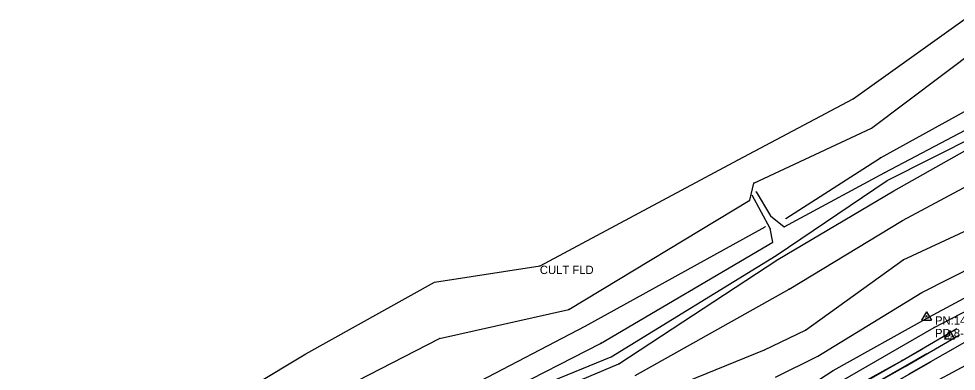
# Model space of a CAD drawing. Extents: x 1419505 to 1434054, y 1956910 to 1968644.
# Drawn here: x 1421698 to 1422255, y 1958494 to 1958703 of the extents above; entities that cross this region are included whole.
import ezdxf

# ---------------------------------------------------------------- set-up
doc = ezdxf.new("R2010")
doc.units = 0
for name, color, linetype in [('S_BREAKLINE', 7, 'Continuous'), ('S_DITCHLINE', 7, 'Continuous'), ('S_EDGE_PAVEMENT', 7, 'Continuous'), ('S_GRD_PT_SYM', 7, 'Continuous'), ('S_MSC_PT_SYM', 7, 'Continuous'), ('S_PAVEMENT_CROWN', 7, 'Continuous'), ('S_RDW_PT_SYM', 7, 'Continuous'), ('S_SECONDARY_CTL', 7, 'Continuous'), ('S_SECONDARY_CTL_ANNOT', 7, 'Continuous'), ('S_SHOULDER', 7, 'Continuous'), ('S_SURVEY_TEXT_ANNOT', 7, 'Continuous')]:
    doc.layers.add(name, color=color, linetype=linetype)

msp = doc.modelspace()

# ---------------------------------------------------------------- linework, layer by layer
at = {"layer": 'S_BREAKLINE'}
for p, q in [((1422193.3768, 1958655.782), (1422259.9091, 1958703.3551)), ((1422204.2785, 1958638.2459), (1422268.6517, 1958686.875)), ((1422209.4879, 1958620.7028), (1422280.6525, 1958659.9953)), ((1422125.0544, 1958619.5347), (1422193.3768, 1958655.782)), ((1422134.274, 1958605.6168), (1422204.2785, 1958638.2459)), ((1422217.4194, 1958600.9395), (1422286.6188, 1958640.224)), ((1422007.5188, 1958556.4676), (1422125.0544, 1958619.5347)), ((1422153.3482, 1958584.6424), (1422209.4879, 1958620.7028)), ((1422222.6847, 1958583.4124), (1422291.5122, 1958620.3447)), ((1422131.8749, 1958595.4531), (1422134.274, 1958605.6168)), ((1422148.5859, 1958560.1729), (1422217.4194, 1958600.9395)), ((1422222.9287, 1958560.0058), (1422315.2077, 1958602.9176)), ((1422024.4389, 1958530.5329), (1422131.8749, 1958595.4531)), ((1422155.2394, 1958542.6087), (1422222.6847, 1958583.4124)), ((1422034.2656, 1958520.5573), (1422141.0634, 1958579.6801)), ((1422234.0895, 1958540.4656), (1422298.7356, 1958573.3577)), ((1422054.1028, 1958498.0718), (1422148.5859, 1958560.1729)), ((1422164.959, 1958518.0641), (1422222.9287, 1958560.0058)), ((1422238.1857, 1958525.8566), (1422305.4621, 1958562.206)), ((1421944.7218, 1958546.618), (1422007.5188, 1958556.4676)), ((1422241.3359, 1958519.7802), (1422310.4864, 1958555.9016)), ((1421868.3378, 1958504.0682), (1421944.7218, 1958546.618)), ((1422063.8415, 1958491.1154), (1422155.2394, 1958542.6087)), ((1422172.3435, 1958502.6771), (1422234.0895, 1958540.4656)), ((1421947.654, 1958513.1028), (1422024.4389, 1958530.5329)), ((1422181.5471, 1958494.0806), (1422238.1857, 1958525.8566)), ((1421967.5402, 1958485.656), (1422034.2656, 1958520.5573)), ((1422140.7664, 1958506.4684), (1422164.959, 1958518.0641)), ((1422186.2514, 1958487.8382), (1422241.3359, 1958519.7802)), ((1422222.3557, 1958500.178), (1422254.8568, 1958519.1662)), ((1421881.7347, 1958479.3056), (1421947.654, 1958513.1028)), ((1422234.7195, 1958507.1234), (1421697.9208, 1958199.8056)), ((1421837.0638, 1958485.33), (1421868.3378, 1958504.0682)), ((1422076.9733, 1958480.5647), (1422140.7664, 1958506.4684)), ((1422187.4834, 1958480.1927), (1422234.7195, 1958507.1234)), ((1422147.1178, 1958490.1673), (1422172.3435, 1958502.6771)), ((1422187.8885, 1958481.1578), (1422222.3557, 1958500.178)), ((1421970.4694, 1958462.9486), (1422054.1028, 1958498.0718)), ((1422156.3914, 1958477.9886), (1422181.5471, 1958494.0806))]:
    msp.add_line(p, q, dxfattribs=at)
at = {"layer": 'S_DITCHLINE'}
for p, q in [((1422212.179, 1958611.9682), (1422285.0457, 1958650.5227)), ((1422213.5161, 1958607.0929), (1422287.0649, 1958644.2543)), ((1422152.4322, 1958579.5601), (1422212.179, 1958611.9682)), ((1422147.6109, 1958562.501), (1422213.5161, 1958607.0929)), ((1422135.6531, 1958600.4255), (1422144.2517, 1958586.1855)), ((1422144.1096, 1958578.6821), (1422133.395, 1958598.4133)), ((1422144.2517, 1958586.1855), (1422152.4322, 1958579.5601)), ((1422145.5367, 1958570.5255), (1422144.1096, 1958578.6821)), ((1422043.2151, 1958510.1356), (1422145.5367, 1958570.5255)), ((1422049.6755, 1958502.3311), (1422147.6109, 1958562.501)), ((1421967.4082, 1958471.3881), (1422043.2151, 1958510.1356)), ((1421968.1523, 1958469.089), (1422049.6755, 1958502.3311))]:
    msp.add_line(p, q, dxfattribs=at)
at = {"layer": 'S_EDGE_PAVEMENT'}
for p, q in [((1422226.608, 1958492.1505), (1422259.5411, 1958510.9647)), ((1422239.4358, 1958499.3739), (1421702.5421, 1958191.435)), ((1422191.4917, 1958471.9822), (1422239.4358, 1958499.3739))]:
    msp.add_line(p, q, dxfattribs=at)
at = {"layer": 'S_GRD_PT_SYM'}
for points in [[(1422193.3768, 1958655.782), (1422193.3768, 1958655.832), (1422193.3768, 1958655.782), (1422193.3268, 1958655.782), (1422193.3768, 1958655.782), (1422193.3768, 1958655.732), (1422193.3768, 1958655.782), (1422193.4268, 1958655.782)], [(1422204.2785, 1958638.2459), (1422204.2785, 1958638.2959), (1422204.2785, 1958638.2459), (1422204.2285, 1958638.2459), (1422204.2785, 1958638.2459), (1422204.2785, 1958638.1959), (1422204.2785, 1958638.2459), (1422204.3285, 1958638.2459)], [(1422125.0544, 1958619.5347), (1422125.0544, 1958619.5847), (1422125.0544, 1958619.5347), (1422125.0044, 1958619.5347), (1422125.0544, 1958619.5347), (1422125.0544, 1958619.4847), (1422125.0544, 1958619.5347), (1422125.1044, 1958619.5347)], [(1422209.4879, 1958620.7028), (1422209.4879, 1958620.7528), (1422209.4879, 1958620.7028), (1422209.4379, 1958620.7028), (1422209.4879, 1958620.7028), (1422209.4879, 1958620.6528), (1422209.4879, 1958620.7028), (1422209.5379, 1958620.7028)], [(1422212.179, 1958611.9682), (1422212.179, 1958612.0182), (1422212.179, 1958611.9682), (1422212.129, 1958611.9682), (1422212.179, 1958611.9682), (1422212.179, 1958611.9182), (1422212.179, 1958611.9682), (1422212.229, 1958611.9682)], [(1422134.274, 1958605.6168), (1422134.274, 1958605.6668), (1422134.274, 1958605.6168), (1422134.224, 1958605.6168), (1422134.274, 1958605.6168), (1422134.274, 1958605.5668), (1422134.274, 1958605.6168), (1422134.324, 1958605.6168)], [(1422213.5161, 1958607.0929), (1422213.5161, 1958607.1429), (1422213.5161, 1958607.0929), (1422213.4661, 1958607.0929), (1422213.5161, 1958607.0929), (1422213.5161, 1958607.0429), (1422213.5161, 1958607.0929), (1422213.5661, 1958607.0929)], [(1422135.6531, 1958600.4255), (1422135.6531, 1958600.4755), (1422135.6531, 1958600.4255), (1422135.6031, 1958600.4255), (1422135.6531, 1958600.4255), (1422135.6531, 1958600.3755), (1422135.6531, 1958600.4255), (1422135.7031, 1958600.4255)], [(1422217.4194, 1958600.9395), (1422217.4194, 1958600.9895), (1422217.4194, 1958600.9395), (1422217.3694, 1958600.9395), (1422217.4194, 1958600.9395), (1422217.4194, 1958600.8895), (1422217.4194, 1958600.9395), (1422217.4694, 1958600.9395)], [(1422131.8749, 1958595.4531), (1422131.8749, 1958595.5031), (1422131.8749, 1958595.4531), (1422131.8249, 1958595.4531), (1422131.8749, 1958595.4531), (1422131.8749, 1958595.4031), (1422131.8749, 1958595.4531), (1422131.9249, 1958595.4531)], [(1422133.395, 1958598.4133), (1422133.395, 1958598.4633), (1422133.395, 1958598.4133), (1422133.345, 1958598.4133), (1422133.395, 1958598.4133), (1422133.395, 1958598.3633), (1422133.395, 1958598.4133), (1422133.445, 1958598.4133)], [(1422144.2517, 1958586.1855), (1422144.2517, 1958586.2355), (1422144.2517, 1958586.1855), (1422144.2017, 1958586.1855), (1422144.2517, 1958586.1855), (1422144.2517, 1958586.1355), (1422144.2517, 1958586.1855), (1422144.3017, 1958586.1855)], [(1422153.3482, 1958584.6424), (1422153.3482, 1958584.6924), (1422153.3482, 1958584.6424), (1422153.2982, 1958584.6424), (1422153.3482, 1958584.6424), (1422153.3482, 1958584.5924), (1422153.3482, 1958584.6424), (1422153.3982, 1958584.6424)], [(1422222.6847, 1958583.4124), (1422222.6847, 1958583.4624), (1422222.6847, 1958583.4124), (1422222.6347, 1958583.4124), (1422222.6847, 1958583.4124), (1422222.6847, 1958583.3624), (1422222.6847, 1958583.4124), (1422222.7347, 1958583.4124)], [(1422141.0634, 1958579.6801), (1422141.0634, 1958579.7301), (1422141.0634, 1958579.6801), (1422141.0134, 1958579.6801), (1422141.0634, 1958579.6801), (1422141.0634, 1958579.6301), (1422141.0634, 1958579.6801), (1422141.1134, 1958579.6801)], [(1422144.1096, 1958578.6821), (1422144.1096, 1958578.7321), (1422144.1096, 1958578.6821), (1422144.0596, 1958578.6821), (1422144.1096, 1958578.6821), (1422144.1096, 1958578.6321), (1422144.1096, 1958578.6821), (1422144.1596, 1958578.6821)], [(1422152.4322, 1958579.5601), (1422152.4322, 1958579.6101), (1422152.4322, 1958579.5601), (1422152.3822, 1958579.5601), (1422152.4322, 1958579.5601), (1422152.4322, 1958579.5101), (1422152.4322, 1958579.5601), (1422152.4822, 1958579.5601)], [(1422145.5367, 1958570.5255), (1422145.5367, 1958570.5755), (1422145.5367, 1958570.5255), (1422145.4867, 1958570.5255), (1422145.5367, 1958570.5255), (1422145.5367, 1958570.4755), (1422145.5367, 1958570.5255), (1422145.5867, 1958570.5255)], [(1422147.6109, 1958562.501), (1422147.6109, 1958562.551), (1422147.6109, 1958562.501), (1422147.5609, 1958562.501), (1422147.6109, 1958562.501), (1422147.6109, 1958562.451), (1422147.6109, 1958562.501), (1422147.6609, 1958562.501)], [(1422148.5859, 1958560.1729), (1422148.5859, 1958560.2229), (1422148.5859, 1958560.1729), (1422148.5359, 1958560.1729), (1422148.5859, 1958560.1729), (1422148.5859, 1958560.1229), (1422148.5859, 1958560.1729), (1422148.6359, 1958560.1729)], [(1422222.9287, 1958560.0058), (1422222.9287, 1958560.0558), (1422222.9287, 1958560.0058), (1422222.8787, 1958560.0058), (1422222.9287, 1958560.0058), (1422222.9287, 1958559.9558), (1422222.9287, 1958560.0058), (1422222.9787, 1958560.0058)], [(1422007.5188, 1958556.4676), (1422007.5188, 1958556.5176), (1422007.5188, 1958556.4676), (1422007.4688, 1958556.4676), (1422007.5188, 1958556.4676), (1422007.5188, 1958556.4176), (1422007.5188, 1958556.4676), (1422007.5688, 1958556.4676)], [(1421944.7218, 1958546.618), (1421944.7218, 1958546.668), (1421944.7218, 1958546.618), (1421944.6718, 1958546.618), (1421944.7218, 1958546.618), (1421944.7218, 1958546.568), (1421944.7218, 1958546.618), (1421944.7718, 1958546.618)], [(1422155.2394, 1958542.6087), (1422155.2394, 1958542.6587), (1422155.2394, 1958542.6087), (1422155.1894, 1958542.6087), (1422155.2394, 1958542.6087), (1422155.2394, 1958542.5587), (1422155.2394, 1958542.6087), (1422155.2894, 1958542.6087)], [(1422234.0895, 1958540.4656), (1422234.0895, 1958540.5156), (1422234.0895, 1958540.4656), (1422234.0395, 1958540.4656), (1422234.0895, 1958540.4656), (1422234.0895, 1958540.4156), (1422234.0895, 1958540.4656), (1422234.1395, 1958540.4656)], [(1422024.4389, 1958530.5329), (1422024.4389, 1958530.5829), (1422024.4389, 1958530.5329), (1422024.3889, 1958530.5329), (1422024.4389, 1958530.5329), (1422024.4389, 1958530.4829), (1422024.4389, 1958530.5329), (1422024.4889, 1958530.5329)], [(1422238.1857, 1958525.8566), (1422238.1857, 1958525.9066), (1422238.1857, 1958525.8566), (1422238.1357, 1958525.8566), (1422238.1857, 1958525.8566), (1422238.1857, 1958525.8066), (1422238.1857, 1958525.8566), (1422238.2357, 1958525.8566)], [(1422034.2656, 1958520.5573), (1422034.2656, 1958520.6073), (1422034.2656, 1958520.5573), (1422034.2156, 1958520.5573), (1422034.2656, 1958520.5573), (1422034.2656, 1958520.5073), (1422034.2656, 1958520.5573), (1422034.3156, 1958520.5573)], [(1422164.959, 1958518.0641), (1422164.959, 1958518.1141), (1422164.959, 1958518.0641), (1422164.909, 1958518.0641), (1422164.959, 1958518.0641), (1422164.959, 1958518.0141), (1422164.959, 1958518.0641), (1422165.009, 1958518.0641)], [(1422241.3359, 1958519.7802), (1422241.3359, 1958519.8302), (1422241.3359, 1958519.7802), (1422241.2859, 1958519.7802), (1422241.3359, 1958519.7802), (1422241.3359, 1958519.7302), (1422241.3359, 1958519.7802), (1422241.3859, 1958519.7802)], [(1421947.654, 1958513.1028), (1421947.654, 1958513.1528), (1421947.654, 1958513.1028), (1421947.604, 1958513.1028), (1421947.654, 1958513.1028), (1421947.654, 1958513.0528), (1421947.654, 1958513.1028), (1421947.704, 1958513.1028)], [(1422043.2151, 1958510.1356), (1422043.2151, 1958510.1856), (1422043.2151, 1958510.1356), (1422043.1651, 1958510.1356), (1422043.2151, 1958510.1356), (1422043.2151, 1958510.0856), (1422043.2151, 1958510.1356), (1422043.2651, 1958510.1356)], [(1421868.3378, 1958504.0682), (1421868.3378, 1958504.1182), (1421868.3378, 1958504.0682), (1421868.2878, 1958504.0682), (1421868.3378, 1958504.0682), (1421868.3378, 1958504.0182), (1421868.3378, 1958504.0682), (1421868.3878, 1958504.0682)], [(1422140.7664, 1958506.4684), (1422140.7664, 1958506.5184), (1422140.7664, 1958506.4684), (1422140.7164, 1958506.4684), (1422140.7664, 1958506.4684), (1422140.7664, 1958506.4184), (1422140.7664, 1958506.4684), (1422140.8164, 1958506.4684)], [(1422234.7195, 1958507.1234), (1422234.7195, 1958507.1734), (1422234.7195, 1958507.1234), (1422234.6695, 1958507.1234), (1422234.7195, 1958507.1234), (1422234.7195, 1958507.0734), (1422234.7195, 1958507.1234), (1422234.7695, 1958507.1234)], [(1422049.6755, 1958502.3311), (1422049.6755, 1958502.3811), (1422049.6755, 1958502.3311), (1422049.6255, 1958502.3311), (1422049.6755, 1958502.3311), (1422049.6755, 1958502.2811), (1422049.6755, 1958502.3311), (1422049.7255, 1958502.3311)], [(1422172.3435, 1958502.6771), (1422172.3435, 1958502.7271), (1422172.3435, 1958502.6771), (1422172.2935, 1958502.6771), (1422172.3435, 1958502.6771), (1422172.3435, 1958502.6271), (1422172.3435, 1958502.6771), (1422172.3935, 1958502.6771)], [(1422222.3557, 1958500.178), (1422222.3557, 1958500.228), (1422222.3557, 1958500.178), (1422222.3057, 1958500.178), (1422222.3557, 1958500.178), (1422222.3557, 1958500.128), (1422222.3557, 1958500.178), (1422222.4057, 1958500.178)], [(1422054.1028, 1958498.0718), (1422054.1028, 1958498.1218), (1422054.1028, 1958498.0718), (1422054.0528, 1958498.0718), (1422054.1028, 1958498.0718), (1422054.1028, 1958498.0218), (1422054.1028, 1958498.0718), (1422054.1528, 1958498.0718)], [(1422181.5471, 1958494.0806), (1422181.5471, 1958494.1306), (1422181.5471, 1958494.0806), (1422181.4971, 1958494.0806), (1422181.5471, 1958494.0806), (1422181.5471, 1958494.0306), (1422181.5471, 1958494.0806), (1422181.5971, 1958494.0806)]]:
    msp.add_lwpolyline(points, dxfattribs=at)
at = {"layer": 'S_MSC_PT_SYM'}
msp.add_lwpolyline([(1422007.2988, 1958556.5196), (1422007.2988, 1958556.5696), (1422007.2988, 1958556.5196), (1422007.2488, 1958556.5196), (1422007.2988, 1958556.5196), (1422007.2988, 1958556.4696), (1422007.2988, 1958556.5196), (1422007.3488, 1958556.5196)], dxfattribs=at)
at = {"layer": 'S_PAVEMENT_CROWN'}
msp.add_line((1422231.5023, 1958481.8808), (1422265.2935, 1958500.111), dxfattribs=at)
at = {"layer": 'S_RDW_PT_SYM'}
for points in [[(1422236.8876, 1958504.0772), (1422236.8876, 1958504.1272), (1422236.8876, 1958504.0772), (1422236.8376, 1958504.0772), (1422236.8876, 1958504.0772), (1422236.8876, 1958504.0272), (1422236.8876, 1958504.0772), (1422236.9376, 1958504.0772)], [(1422239.4358, 1958499.3739), (1422239.4358, 1958499.4239), (1422239.4358, 1958499.3739), (1422239.3858, 1958499.3739), (1422239.4358, 1958499.3739), (1422239.4358, 1958499.3239), (1422239.4358, 1958499.3739), (1422239.4858, 1958499.3739)], [(1422224.1628, 1958496.6308), (1422224.1628, 1958496.6808), (1422224.1628, 1958496.6308), (1422224.1128, 1958496.6308), (1422224.1628, 1958496.6308), (1422224.1628, 1958496.5808), (1422224.1628, 1958496.6308), (1422224.2128, 1958496.6308)]]:
    msp.add_lwpolyline(points, dxfattribs=at)
at = {"layer": 'S_SECONDARY_CTL'}
for p, q in [((1422236.9196, 1958529.0238), (1422233.9096, 1958524.0699)), ((1422236.9196, 1958529.0238), (1422239.8669, 1958524.0699)), ((1422233.9096, 1958524.0699), (1422239.8669, 1958524.0699)), ((1422250.5405, 1958517.9161), (1422247.5305, 1958512.9622)), ((1422250.5405, 1958517.9161), (1422253.4878, 1958512.9622)), ((1422247.5305, 1958512.9622), (1422253.4878, 1958512.9622))]:
    msp.add_line(p, q, dxfattribs=at)
for centre, radius in [((1422236.9196, 1958526.4137), 0.3111), ((1422236.9196, 1958526.4137), 0.1827), ((1422236.9196, 1958526.4137), 0.1033), ((1422250.5405, 1958515.306), 0.3111), ((1422250.5405, 1958515.306), 0.1827), ((1422250.5405, 1958515.306), 0.1033)]:
    msp.add_circle(centre, radius, dxfattribs=at)
at = {"layer": 'S_SHOULDER'}
for p, q in [((1422224.1628, 1958496.6308), (1422256.4729, 1958515.288)), ((1422236.8876, 1958504.0772), (1421699.4589, 1958196.0923)), ((1422189.0865, 1958476.9025), (1422236.8876, 1958504.0772)), ((1422190.1426, 1958477.4545), (1422224.1628, 1958496.6308))]:
    msp.add_line(p, q, dxfattribs=at)

# ---------------------------------------------------------------- texts
at = {"layer": 'S_SECONDARY_CTL'}
for p in [(1422235.7149, 1958524.4024), (1422249.3358, 1958513.2947)]:
    msp.add_text('TV', height=1.5, rotation=360, dxfattribs=at).set_placement(p)
at = {"layer": 'S_SECONDARY_CTL_ANNOT'}
for s, p in [('PN:1460', (1422241.9196, 1958521.4137)), ('PD:8-SPK', (1422241.9196, 1958513.9137))]:
    msp.add_text(s, height=5, dxfattribs=at).set_placement(p)
at = {"layer": 'S_SURVEY_TEXT_ANNOT'}
msp.add_text('CULT FLD', height=5, dxfattribs=at).set_placement((1422007.2988, 1958551.5196))

doc.saveas('drawing.dxf')
